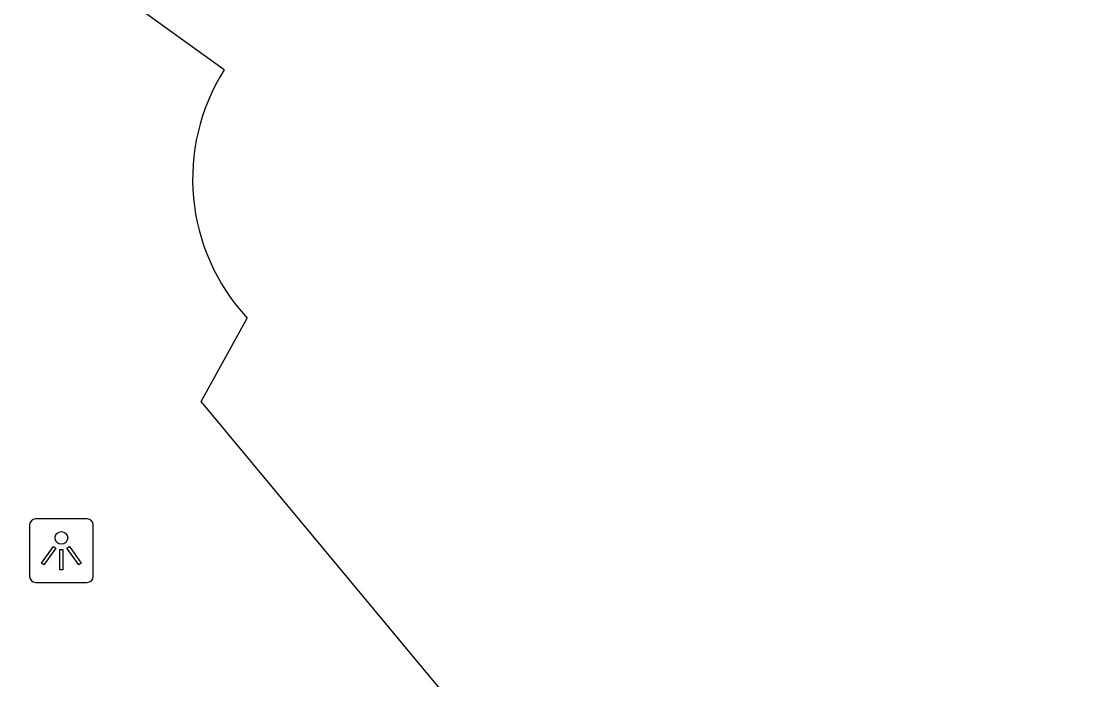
# Model space of a CAD drawing. Extents: x 161087 to 161922, y 382574 to 383873.
# Drawn here: x 161489.85 to 161506.42, y 383515.91 to 383526.24 of the extents above; entities that cross this region are included whole.
import ezdxf

# ---------------------------------------------------------------- set-up
doc = ezdxf.new("R2010")
doc.units = 0
doc.layers.add('IMGEO_Lichtpunt', color=7, linetype='Continuous')
doc.layers.add('IMGEO_Pand', color=7, linetype='Continuous')

msp = doc.modelspace()

# ---------------------------------------------------------------- linework, layer by layer
at = {"layer": 'IMGEO_Lichtpunt'}
for p, q in [((161489.983, 383518.338), (161489.983, 383517.531)), ((161489.983, 383518.338), (161489.983, 383517.531)), ((161490.885, 383518.433), (161490.077, 383518.433)), ((161490.885, 383518.433), (161490.077, 383518.433)), ((161490.979, 383517.531), (161490.979, 383518.338)), ((161490.979, 383517.531), (161490.979, 383518.338)), ((161490.077, 383517.437), (161490.885, 383517.437)), ((161490.077, 383517.437), (161490.885, 383517.437))]:
    msp.add_line(p, q, dxfattribs=at)
for points in [[(161490.357, 383518.002), (161490.396, 383517.974), (161490.208, 383517.712), (161490.17, 383517.739), (161490.357, 383518.002)], [(161490.569, 383517.974), (161490.607, 383518.001), (161490.794, 383517.739), (161490.755, 383517.711), (161490.569, 383517.974)], [(161490.459, 383517.954), (161490.506, 383517.954), (161490.506, 383517.632), (161490.459, 383517.632), (161490.459, 383517.954)]]:
    msp.add_lwpolyline(points, dxfattribs=at)
msp.add_circle((161490.482, 383518.136), 0.0994, dxfattribs=at)
for centre, start, end in [((161490.077, 383518.338), 90, 180), ((161490.077, 383518.338), 90, 180), ((161490.885, 383518.338), 0, 90), ((161490.885, 383518.338), 0, 90), ((161490.077, 383517.531), 180, 270), ((161490.077, 383517.531), 180, 270), ((161490.885, 383517.531), 270, 0), ((161490.885, 383517.531), 270, 360)]:
    msp.add_arc(centre, 0.0946, start, end, dxfattribs=at)
at = {"layer": 'IMGEO_Pand'}
for points in [[(161493.036, 383525.48), (161485.051, 383531.22)], [(161541.096, 383461.838), (161509.522, 383500), (161500, 383511.461), (161492.675, 383520.278), (161493.397, 383521.584)]]:
    msp.add_lwpolyline(points, dxfattribs=at)
msp.add_arc((161495.749, 383523.767), 3.209, 147.7302, 222.8575, dxfattribs=at)

doc.saveas('drawing.dxf')
